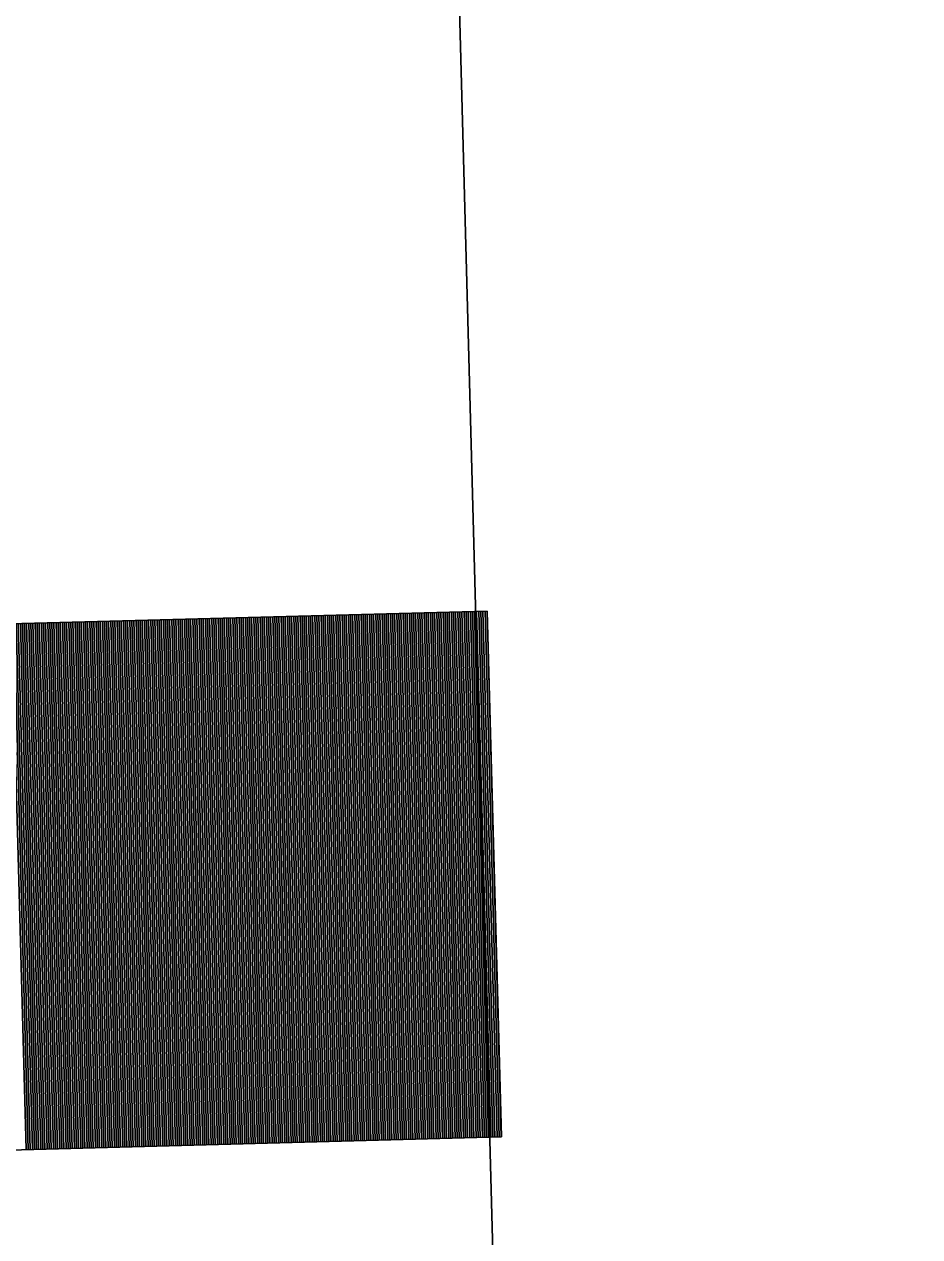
# Model space of a CAD drawing. Extents: x 1926836 to 1933254, y 596317 to 604524.
# Drawn here: x 1931268.36 to 1931272.72, y 598631.99 to 598637.89 of the extents above; entities that cross this region are included whole.
import ezdxf

# ---------------------------------------------------------------- set-up
doc = ezdxf.new("R2010")
doc.units = 0
doc.layers.add('Default', color=7, linetype='Continuous')

msp = doc.modelspace()

# ---------------------------------------------------------------- linework, layer by layer
at = {"layer": 'Default'}
for p, q in [((1931272.721, 598554.5444), (1931268.6866, 598704.8348)), ((1931252.8342, 598634.5587), (1931270.6171, 598635.0361)), ((1931269.2256, 598634.9988), (1931269.2942, 598632.4415)), ((1931269.2358, 598634.999), (1931269.3044, 598632.4418)), ((1931269.246, 598634.9993), (1931269.3147, 598632.4421)), ((1931269.2563, 598634.9996), (1931269.3249, 598632.4424)), ((1931269.2665, 598634.9999), (1931269.3351, 598632.4426)), ((1931269.2767, 598635.0001), (1931269.3454, 598632.4429)), ((1931269.2869, 598635.0004), (1931269.3556, 598632.4432)), ((1931269.2972, 598635.0007), (1931269.3658, 598632.4435)), ((1931269.3074, 598635.001), (1931269.3761, 598632.4437)), ((1931269.3176, 598635.0012), (1931269.3863, 598632.444)), ((1931269.3279, 598635.0015), (1931269.3965, 598632.4443)), ((1931269.3381, 598635.0018), (1931269.4067, 598632.4446)), ((1931269.3483, 598635.0021), (1931269.417, 598632.4448)), ((1931269.3586, 598635.0023), (1931269.4272, 598632.4451)), ((1931269.3688, 598635.0026), (1931269.4374, 598632.4454)), ((1931269.379, 598635.0029), (1931269.4477, 598632.4457)), ((1931269.3892, 598635.0032), (1931269.4579, 598632.4459)), ((1931269.3995, 598635.0034), (1931269.4681, 598632.4462)), ((1931269.4097, 598635.0037), (1931269.4783, 598632.4465)), ((1931269.4199, 598635.004), (1931269.4886, 598632.4468)), ((1931269.4302, 598635.0043), (1931269.4988, 598632.447)), ((1931269.4404, 598635.0045), (1931269.509, 598632.4473)), ((1931269.4506, 598635.0048), (1931269.5193, 598632.4476)), ((1931269.4608, 598635.0051), (1931269.5295, 598632.4479)), ((1931269.4711, 598635.0054), (1931269.5397, 598632.4481)), ((1931269.4813, 598635.0056), (1931269.5499, 598632.4484)), ((1931269.4915, 598635.0059), (1931269.5602, 598632.4487)), ((1931269.5018, 598635.0062), (1931269.5704, 598632.4489)), ((1931269.512, 598635.0064), (1931269.5806, 598632.4492)), ((1931269.5222, 598635.0067), (1931269.5909, 598632.4495)), ((1931269.5324, 598635.007), (1931269.6011, 598632.4498)), ((1931269.5427, 598635.0073), (1931269.6113, 598632.45)), ((1931269.5529, 598635.0075), (1931269.6215, 598632.4503)), ((1931269.5631, 598635.0078), (1931269.6318, 598632.4506)), ((1931269.5734, 598635.0081), (1931269.642, 598632.4509)), ((1931269.5836, 598635.0084), (1931269.6522, 598632.4511)), ((1931269.5938, 598635.0086), (1931269.6625, 598632.4514)), ((1931269.604, 598635.0089), (1931269.6727, 598632.4517)), ((1931269.6143, 598635.0092), (1931269.6829, 598632.452)), ((1931269.6245, 598635.0095), (1931269.6931, 598632.4522)), ((1931269.6347, 598635.0097), (1931269.7034, 598632.4525)), ((1931269.645, 598635.01), (1931269.7136, 598632.4528)), ((1931269.6552, 598635.0103), (1931269.7238, 598632.4531)), ((1931269.6654, 598635.0106), (1931269.7341, 598632.4533)), ((1931269.6756, 598635.0108), (1931269.7443, 598632.4536)), ((1931269.6859, 598635.0111), (1931269.7545, 598632.4539)), ((1931269.6961, 598635.0114), (1931269.7648, 598632.4542)), ((1931269.7063, 598635.0117), (1931269.775, 598632.4544)), ((1931269.7166, 598635.0119), (1931269.7852, 598632.4547)), ((1931269.7268, 598635.0122), (1931269.7954, 598632.455)), ((1931269.737, 598635.0125), (1931269.8057, 598632.4553)), ((1931269.7472, 598635.0128), (1931269.8159, 598632.4555)), ((1931269.7575, 598635.013), (1931269.8261, 598632.4558)), ((1931269.7677, 598635.0133), (1931269.8364, 598632.4561)), ((1931269.7779, 598635.0136), (1931269.8466, 598632.4564)), ((1931269.7882, 598635.0139), (1931269.8568, 598632.4566)), ((1931269.7984, 598635.0141), (1931269.867, 598632.4569)), ((1931269.8086, 598635.0144), (1931269.8773, 598632.4572)), ((1931269.8189, 598635.0147), (1931269.8875, 598632.4575)), ((1931269.8291, 598635.015), (1931269.8977, 598632.4577)), ((1931269.8393, 598635.0152), (1931269.908, 598632.458)), ((1931269.8495, 598635.0155), (1931269.9182, 598632.4583)), ((1931269.8598, 598635.0158), (1931269.9284, 598632.4586)), ((1931269.87, 598635.0161), (1931269.9386, 598632.4588)), ((1931269.8802, 598635.0163), (1931269.9489, 598632.4591)), ((1931269.8905, 598635.0166), (1931269.9591, 598632.4594)), ((1931269.9007, 598635.0169), (1931269.9693, 598632.4597)), ((1931269.9109, 598635.0172), (1931269.9796, 598632.4599)), ((1931269.9211, 598635.0174), (1931269.9898, 598632.4602)), ((1931269.9314, 598635.0177), (1931270, 598632.4605)), ((1931269.9416, 598635.018), (1931270.0102, 598632.4608)), ((1931269.9518, 598635.0183), (1931270.0205, 598632.461)), ((1931269.9621, 598635.0185), (1931270.0307, 598632.4613)), ((1931269.9723, 598635.0188), (1931270.0409, 598632.4616)), ((1931269.9825, 598635.0191), (1931270.0512, 598632.4619)), ((1931269.9927, 598635.0194), (1931270.0614, 598632.4621)), ((1931270.003, 598635.0196), (1931270.0716, 598632.4624)), ((1931270.0132, 598635.0199), (1931270.0818, 598632.4627)), ((1931270.0234, 598635.0202), (1931270.0921, 598632.463)), ((1931270.0337, 598635.0205), (1931270.1023, 598632.4632)), ((1931270.0439, 598635.0207), (1931270.1125, 598632.4635)), ((1931270.0541, 598635.021), (1931270.1228, 598632.4638)), ((1931270.0643, 598635.0213), (1931270.133, 598632.4641)), ((1931270.0746, 598635.0216), (1931270.1432, 598632.4643)), ((1931270.0848, 598635.0218), (1931270.1534, 598632.4646)), ((1931270.095, 598635.0221), (1931270.1637, 598632.4649)), ((1931270.1053, 598635.0224), (1931270.1739, 598632.4651)), ((1931270.1155, 598635.0227), (1931270.1841, 598632.4654)), ((1931270.1257, 598635.0229), (1931270.1944, 598632.4657)), ((1931270.1359, 598635.0232), (1931270.2046, 598632.466)), ((1931270.1462, 598635.0235), (1931270.2148, 598632.4662)), ((1931270.1564, 598635.0237), (1931270.2251, 598632.4665)), ((1931270.1666, 598635.024), (1931270.2353, 598632.4668)), ((1931270.1769, 598635.0243), (1931270.2455, 598632.4671)), ((1931270.1871, 598635.0246), (1931270.2557, 598632.4673)), ((1931270.1973, 598635.0248), (1931270.266, 598632.4676)), ((1931270.2075, 598635.0251), (1931270.2762, 598632.4679)), ((1931270.2178, 598635.0254), (1931270.2864, 598632.4682)), ((1931270.228, 598635.0257), (1931270.2967, 598632.4684)), ((1931270.2382, 598635.0259), (1931270.3069, 598632.4687)), ((1931270.2485, 598635.0262), (1931270.3171, 598632.469)), ((1931270.2587, 598635.0265), (1931270.3273, 598632.4693)), ((1931270.2689, 598635.0268), (1931270.3376, 598632.4695)), ((1931270.2792, 598635.027), (1931270.3478, 598632.4698)), ((1931270.2894, 598635.0273), (1931270.358, 598632.4701)), ((1931270.2996, 598635.0276), (1931270.3683, 598632.4704)), ((1931270.3098, 598635.0279), (1931270.3785, 598632.4706)), ((1931270.3201, 598635.0281), (1931270.3887, 598632.4709)), ((1931270.3303, 598635.0284), (1931270.3989, 598632.4712)), ((1931270.3405, 598635.0287), (1931270.4092, 598632.4715)), ((1931270.3508, 598635.029), (1931270.4194, 598632.4717)), ((1931270.361, 598635.0292), (1931270.4296, 598632.472)), ((1931270.3712, 598635.0295), (1931270.4399, 598632.4723)), ((1931270.3814, 598635.0298), (1931270.4501, 598632.4726)), ((1931270.3917, 598635.0301), (1931270.4603, 598632.4728)), ((1931270.4019, 598635.0303), (1931270.4705, 598632.4731)), ((1931270.4121, 598635.0306), (1931270.4808, 598632.4734)), ((1931270.4224, 598635.0309), (1931270.491, 598632.4737)), ((1931270.4326, 598635.0312), (1931270.5012, 598632.4739)), ((1931270.4428, 598635.0314), (1931270.5115, 598632.4742)), ((1931270.453, 598635.0317), (1931270.5217, 598632.4745)), ((1931270.4633, 598635.032), (1931270.5319, 598632.4748)), ((1931270.4735, 598635.0323), (1931270.5421, 598632.475)), ((1931270.4837, 598635.0325), (1931270.5524, 598632.4753)), ((1931270.494, 598635.0328), (1931270.5626, 598632.4756)), ((1931270.5042, 598635.0331), (1931270.5728, 598632.4759)), ((1931270.5144, 598635.0334), (1931270.5831, 598632.4761)), ((1931270.5246, 598635.0336), (1931270.5933, 598632.4764)), ((1931270.5349, 598635.0339), (1931270.6035, 598632.4767)), ((1931270.5451, 598635.0342), (1931270.6138, 598632.477)), ((1931270.5553, 598635.0345), (1931270.624, 598632.4772)), ((1931270.5656, 598635.0347), (1931270.6342, 598632.4775)), ((1931270.5758, 598635.035), (1931270.6444, 598632.4778)), ((1931270.586, 598635.0353), (1931270.6547, 598632.4781)), ((1931270.5962, 598635.0356), (1931270.6649, 598632.4783)), ((1931270.6065, 598635.0358), (1931270.6751, 598632.4786)), ((1931270.6167, 598635.0361), (1931270.6854, 598632.4789)), ((1931270.6858, 598632.4789), (1931270.6171, 598635.0361)), ((1931268.305, 598634.974), (1931268.3736, 598632.4168)), ((1931268.3152, 598634.9743), (1931268.3838, 598632.4171)), ((1931268.3254, 598634.9746), (1931268.3941, 598632.4174)), ((1931268.3357, 598634.9749), (1931268.4043, 598632.4176)), ((1931268.3459, 598634.9751), (1931268.4145, 598632.4179)), ((1931268.3561, 598634.9754), (1931268.4248, 598632.4182)), ((1931268.3663, 598634.9757), (1931268.435, 598632.4185)), ((1931268.3766, 598634.976), (1931268.4452, 598632.4187)), ((1931268.3868, 598634.9762), (1931268.4555, 598632.419)), ((1931268.397, 598634.9765), (1931268.4657, 598632.4193)), ((1931268.4073, 598634.9768), (1931268.4759, 598632.4196)), ((1931268.4175, 598634.9771), (1931268.4861, 598632.4198)), ((1931268.4277, 598634.9773), (1931268.4964, 598632.4201)), ((1931268.4379, 598634.9776), (1931268.5066, 598632.4204)), ((1931268.4482, 598634.9779), (1931268.5168, 598632.4207)), ((1931268.4584, 598634.9782), (1931268.5271, 598632.4209)), ((1931268.4686, 598634.9784), (1931268.5373, 598632.4212)), ((1931268.4789, 598634.9787), (1931268.5475, 598632.4215)), ((1931268.4891, 598634.979), (1931268.5577, 598632.4218)), ((1931268.4993, 598634.9793), (1931268.568, 598632.422)), ((1931268.5096, 598634.9795), (1931268.5782, 598632.4223)), ((1931268.5198, 598634.9798), (1931268.5884, 598632.4226)), ((1931268.53, 598634.9801), (1931268.5987, 598632.4229)), ((1931268.5402, 598634.9804), (1931268.6089, 598632.4231)), ((1931268.5505, 598634.9806), (1931268.6191, 598632.4234)), ((1931268.5607, 598634.9809), (1931268.6293, 598632.4237)), ((1931268.5709, 598634.9812), (1931268.6396, 598632.424)), ((1931268.5812, 598634.9815), (1931268.6498, 598632.4242)), ((1931268.5914, 598634.9817), (1931268.66, 598632.4245)), ((1931268.6016, 598634.982), (1931268.6703, 598632.4248)), ((1931268.6118, 598634.9823), (1931268.6805, 598632.4251)), ((1931268.6221, 598634.9826), (1931268.6907, 598632.4253)), ((1931268.6323, 598634.9828), (1931268.7009, 598632.4256)), ((1931268.6425, 598634.9831), (1931268.7112, 598632.4259)), ((1931268.6528, 598634.9834), (1931268.7214, 598632.4262)), ((1931268.663, 598634.9837), (1931268.7316, 598632.4264)), ((1931268.6732, 598634.9839), (1931268.7419, 598632.4267)), ((1931268.6834, 598634.9842), (1931268.7521, 598632.427)), ((1931268.6937, 598634.9845), (1931268.7623, 598632.4273)), ((1931268.7039, 598634.9848), (1931268.7725, 598632.4275)), ((1931268.7141, 598634.985), (1931268.7828, 598632.4278)), ((1931268.7244, 598634.9853), (1931268.793, 598632.4281)), ((1931268.7346, 598634.9856), (1931268.8032, 598632.4284)), ((1931268.7448, 598634.9859), (1931268.8135, 598632.4286)), ((1931268.755, 598634.9861), (1931268.8237, 598632.4289)), ((1931268.7653, 598634.9864), (1931268.8339, 598632.4292)), ((1931268.7755, 598634.9867), (1931268.8441, 598632.4295)), ((1931268.7857, 598634.987), (1931268.8544, 598632.4297)), ((1931268.796, 598634.9872), (1931268.8646, 598632.43)), ((1931268.8062, 598634.9875), (1931268.8748, 598632.4303)), ((1931268.8164, 598634.9878), (1931268.8851, 598632.4306)), ((1931268.8266, 598634.9881), (1931268.8953, 598632.4308)), ((1931268.8369, 598634.9883), (1931268.9055, 598632.4311)), ((1931268.8471, 598634.9886), (1931268.9158, 598632.4314)), ((1931268.8573, 598634.9889), (1931268.926, 598632.4316)), ((1931268.8676, 598634.9892), (1931268.9362, 598632.4319)), ((1931268.8778, 598634.9894), (1931268.9464, 598632.4322)), ((1931268.888, 598634.9897), (1931268.9567, 598632.4325)), ((1931268.8982, 598634.99), (1931268.9669, 598632.4327)), ((1931268.9085, 598634.9902), (1931268.9771, 598632.433)), ((1931268.9187, 598634.9905), (1931268.9874, 598632.4333)), ((1931268.9289, 598634.9908), (1931268.9976, 598632.4336)), ((1931268.9392, 598634.9911), (1931269.0078, 598632.4338)), ((1931268.9494, 598634.9913), (1931269.018, 598632.4341)), ((1931268.9596, 598634.9916), (1931269.0283, 598632.4344)), ((1931268.9699, 598634.9919), (1931269.0385, 598632.4347)), ((1931268.9801, 598634.9922), (1931269.0487, 598632.4349)), ((1931268.9903, 598634.9924), (1931269.059, 598632.4352)), ((1931269.0005, 598634.9927), (1931269.0692, 598632.4355)), ((1931269.0108, 598634.993), (1931269.0794, 598632.4358)), ((1931269.021, 598634.9933), (1931269.0896, 598632.436)), ((1931269.0312, 598634.9935), (1931269.0999, 598632.4363)), ((1931269.0415, 598634.9938), (1931269.1101, 598632.4366)), ((1931269.0517, 598634.9941), (1931269.1203, 598632.4369)), ((1931269.0619, 598634.9944), (1931269.1306, 598632.4371)), ((1931269.0721, 598634.9946), (1931269.1408, 598632.4374)), ((1931269.0824, 598634.9949), (1931269.151, 598632.4377)), ((1931269.0926, 598634.9952), (1931269.1612, 598632.438)), ((1931269.1028, 598634.9955), (1931269.1715, 598632.4382)), ((1931269.1131, 598634.9957), (1931269.1817, 598632.4385)), ((1931269.1233, 598634.996), (1931269.1919, 598632.4388)), ((1931269.1335, 598634.9963), (1931269.2022, 598632.4391)), ((1931269.1437, 598634.9966), (1931269.2124, 598632.4393)), ((1931269.154, 598634.9968), (1931269.2226, 598632.4396)), ((1931269.1642, 598634.9971), (1931269.2328, 598632.4399)), ((1931269.1744, 598634.9974), (1931269.2431, 598632.4402)), ((1931269.1847, 598634.9977), (1931269.2533, 598632.4404)), ((1931269.1949, 598634.9979), (1931269.2635, 598632.4407)), ((1931269.2051, 598634.9982), (1931269.2738, 598632.441)), ((1931269.2153, 598634.9985), (1931269.284, 598632.4413)), ((1931252.9028, 598632.0015), (1931270.6858, 598632.4789))]:
    msp.add_line(p, q, dxfattribs=at)

doc.saveas('drawing.dxf')
